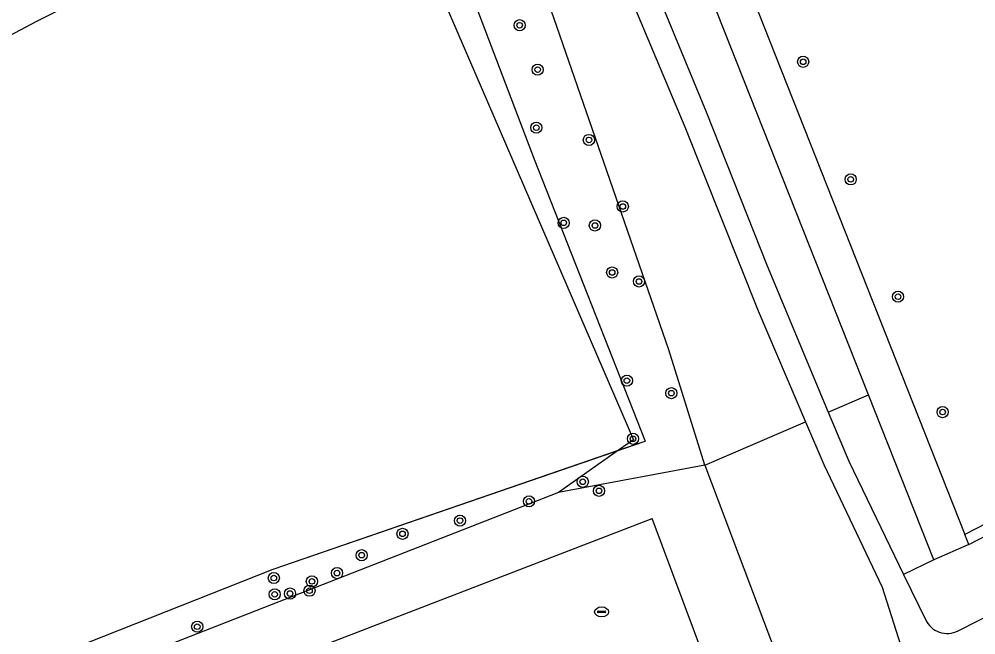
# Model space of a CAD drawing. Extents: x 135999 to 138000, y 396000 to 398501.
# Drawn here: x 136484.6 to 136553.1, y 396534.6 to 396578.8 of the extents above; entities that cross this region are included whole.
import ezdxf

# ---------------------------------------------------------------- set-up
doc = ezdxf.new("R2010")
doc.units = 0
for name, color, linetype in [('gg-afsc-draadraster', 7, 'Continuous'), ('gg-afsc-lijn draadraster', 7, 'Continuous'), ('gg-knt-onverhard', 7, 'Continuous'), ('gg-kntw-bovenkant insteek waterloop', 7, 'Continuous'), ('gg-kntw-greppel-droge sloot', 7, 'Continuous'), ('gg-kntw-midden sloot', 7, 'Continuous'), ('gt-grn-groengrens', 7, 'Continuous'), ('gt-symb-boom', 7, 'Continuous'), ('gt-symb-drainageput', 7, 'Continuous')]:
    doc.layers.add(name, color=color, linetype=linetype)

# ---------------------------------------------------------------- blocks, each defined once
blk = doc.blocks.new('gt0-BOOM')
at = {"layer": 'gt-symb-boom'}
for radius in [0.4, 0.2]:
    blk.add_circle((0, 0), radius, dxfattribs=at)
blk = doc.blocks.new('gt0-DPUT')
at = {"layer": 'gt-symb-drainageput'}
for p, q in [((-0.249, 0.055), (0.249, 0.055)), ((0.244, -0.054), (-0.253, -0.054))]:
    blk.add_line(p, q, dxfattribs=at)
for centre, radius, start, end in [((-0.253, 0), 0.0542, 85.47754, 270), ((0.244, 0.001), 0.0543, 269.99647, 85.47401)]:
    blk.add_arc(centre, radius, start, end, dxfattribs=at)
blk.add_ellipse((0, -0.001), major_axis=(0.502, 0), ratio=0.705307, dxfattribs=at)

msp = doc.modelspace()

# ---------------------------------------------------------------- linework, layer by layer
at = {"layer": 'gg-afsc-draadraster'}
msp.add_line((136527.515, 396547.885), (136529.408, 396548.538), dxfattribs=at)
for points in [[(136511.142, 396596.049), (136512.603, 396592.077), (136521.46, 396568.745), (136529.408, 396548.538)], [(136415.495, 396505.245), (136432.447, 396511.529), (136467.6, 396525.437), (136502.753, 396539.344), (136527.515, 396547.885)]]:
    msp.add_lwpolyline(points, dxfattribs=at)
at = {"layer": 'gg-afsc-lijn draadraster'}
for points in [[(136438.778, 396611.74), (136457.828, 396621.794), (136496.59, 396638.727), (136501.087, 396623.381), (136512.603, 396592.077), (136521.46, 396568.745), (136529.408, 396548.538)], [(136415.495, 396505.245), (136432.447, 396511.529), (136467.6, 396525.437), (136502.753, 396539.344), (136529.408, 396548.538)]]:
    msp.add_lwpolyline(points, dxfattribs=at)
at = {"layer": 'gg-knt-onverhard'}
msp.add_line((136547.941, 396538.981), (136549.582, 396535.595), dxfattribs=at)
for points in [[(136502.548, 396648.303), (136507.613, 396634.903), (136524.406, 396594.887), (136533.796, 396572.134), (136538.157, 396561.108), (136542.539, 396550.609)], [(136500.792, 396646.637), (136505.955, 396633.354), (136513.147, 396616.711), (136522.607, 396594.067), (136532.253, 396571.073), (136537.52, 396557.872), (136540.915, 396549.914)], [(136551.991, 396535.009), (136583.085, 396550.884), (136619.102, 396569.172)], [(136542.539, 396550.609), (136544.001, 396547.108), (136547.941, 396538.981)], [(136540.915, 396549.914), (136542.221, 396546.852), (136546.394, 396538.071), (136549.54, 396528.207), (136554.897, 396514.319), (136560.096, 396498.605)]]:
    msp.add_lwpolyline(points, dxfattribs=at)
msp.add_arc((136551.073, 396536.481), 1.734, 210.70944, 301.94673, dxfattribs=at)
at = {"layer": 'gg-kntw-bovenkant insteek waterloop'}
for p, q in [((136522.058, 396618.423), (136552.337, 396541.836)), ((136550.096, 396540.026), (136545.42, 396551.843)), ((136533.695, 396546.821), (136523.205, 396544.855)), ((136533.695, 396546.821), (136551.349, 396500)), ((136523.205, 396544.855), (136414.898, 396502.514)), ((136545.982, 396500), (136529.92, 396542.988)), ((136552.618, 396541.126), (136552.337, 396541.836)), ((136552.618, 396541.126), (136550.096, 396540.026))]:
    msp.add_line(p, q, dxfattribs=at)
for points in [[(136545.42, 396551.843), (136519.493, 396617.367), (136522.058, 396618.423)], [(136415.683, 396500.506), (136419.345, 396500.361), (136529.92, 396542.988)]]:
    msp.add_lwpolyline(points, dxfattribs=at)
at = {"layer": 'gg-kntw-greppel-droge sloot'}
msp.add_line((136527.515, 396547.885), (136523.205, 396544.855), dxfattribs=at)
for points in [[(136533.695, 396546.821), (136531.108, 396555.081), (136518.05, 396592.833), (136509.876, 396610.235), (136507.135, 396608.955), (136511.238, 396596.085), (136511.142, 396596.049)], [(136511.142, 396596.049), (136504.526, 396593.576), (136463.635, 396570.905), (136406.832, 396539.521), (136407.149, 396537.115), (136454.112, 396561.848), (136485.828, 396578.638), (136510.301, 396590.979), (136528.586, 396548.638), (136527.515, 396547.885)]]:
    msp.add_lwpolyline(points, dxfattribs=at)
at = {"layer": 'gg-kntw-midden sloot'}
msp.add_line((136634.192, 396584.968), (136552.337, 396541.836), dxfattribs=at)
at = {"layer": 'gt-grn-groengrens'}
for p, q in [((136552.618, 396541.126), (136634.473, 396584.204)), ((136542.539, 396550.609), (136545.42, 396551.843)), ((136533.695, 396546.821), (136540.915, 396549.914)), ((136550.096, 396540.026), (136547.941, 396538.981))]:
    msp.add_line(p, q, dxfattribs=at)

# ---------------------------------------------------------------- block references
at = {"layer": 'gt-symb-boom'}
for p in [(136520.422, 396578.353), (136540.738, 396575.734), (136521.707, 396575.166), (136521.611, 396571.006), (136525.385, 396570.131), (136544.148, 396567.301), (136527.811, 396565.36), (136523.578, 396564.184), (136525.815, 396563.997), (136527.05, 396560.627), (136528.974, 396559.983), (136547.539, 396558.889), (136528.106, 396552.871), (136531.294, 396551.974), (136550.732, 396550.617), (136528.543, 396548.702), (136524.944, 396545.621), (136526.109, 396544.971), (136521.094, 396544.215), (136516.143, 396542.836), (136512.027, 396541.888), (136509.102, 396540.356), (136507.336, 396539.072), (136502.805, 396538.718), (136505.533, 396538.476), (136503.967, 396537.607), (136505.361, 396537.808), (136502.869, 396537.552), (136497.315, 396535.229)]:
    msp.add_blockref('gt0-BOOM', p, dxfattribs=at)
at = {"layer": 'gt-symb-drainageput'}
msp.add_blockref('gt0-DPUT', (136526.297, 396536.295), dxfattribs=at)

doc.saveas('drawing.dxf')
